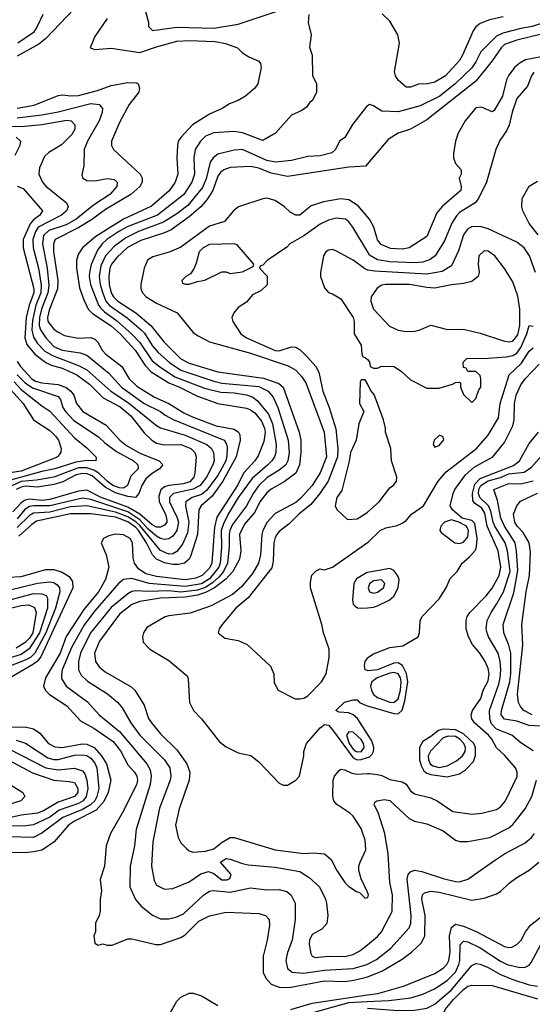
# Model space of a CAD drawing. Header units: inches. Extents: x 1793402 to 1900366, y 320852 to 470679.
# Tile 329 of 604: x 1828303 to 1830805, y 434096 to 438904. Entities that reach past the tile are written whole.
import ezdxf

# ---------------------------------------------------------------- set-up
doc = ezdxf.new("R2010")
doc.units = ezdxf.units.IN
doc.header["$MEASUREMENT"] = 0
doc.layers.add('B8423', color=7, linetype='Continuous')
doc.layers.add('B8433', color=7, linetype='Continuous')

msp = doc.modelspace()

# ---------------------------------------------------------------- linework, layer by layer
at = {"layer": 'B8423', "color": 4}
for points, elevation in [([(1828570, 438958), (1828428.2, 438810), (1828395.6, 438784.4), (1828290, 438726)], 376), ([(1828415.5, 438930), (1828388.7, 438870), (1828370, 438840.7), (1828293.4, 438790)], 372), ([(1828730, 438909.3), (1828670, 438821.2), (1828647.1, 438767.1), (1828670, 438758.8), (1828750, 438765.5), (1828890, 438743.1), (1828970, 438772), (1829070, 438799.5), (1829130, 438802.6), (1829257, 438797), (1829307.5, 438787.5), (1829366, 438766), (1829390, 438742), (1829422, 438722), (1829470, 438702), (1829478, 438690), (1829481, 438670), (1829464.7, 438590), (1829451.3, 438570), (1829404.7, 438530), (1829370, 438509.2), (1829327.7, 438492.3), (1829290.5, 438469.5), (1829230, 438442), (1829146.8, 438390), (1829090, 438329.3), (1829077.1, 438310), (1829072.4, 438290), (1829070.4, 438230), (1829075.5, 438150), (1829062, 438110), (1829032.3, 438067.7), (1828946.4, 437993.6), (1828809.4, 437930.6), (1828674.4, 437845.6), (1828610, 437789.4), (1828590, 437761.2), (1828580.3, 437730), (1828579.5, 437690), (1828595.1, 437595.1), (1828615.4, 437535.4), (1828637.6, 437490), (1828658.4, 437470), (1828750, 437408.9), (1828792.9, 437370), (1828866, 437290), (1828915.8, 437215.8), (1828945, 437185), (1829030, 437130.2), (1829083, 437110), (1829170, 437065.2), (1829270, 437030.3), (1829410, 437007.6), (1829430, 436999.5), (1829450, 436984.4), (1829482.7, 436942.7), (1829497.3, 436910), (1829500.8, 436890), (1829495.1, 436844.9), (1829466.3, 436773.7), (1829450.4, 436750), (1829395.6, 436690), (1829367.4, 436632.6), (1829264.7, 436475.3), (1829254.2, 436425.8), (1829240.2, 436250), (1829230, 436226.3), (1829194, 436190), (1829162.6, 436177.4), (1829110, 436169), (1828970, 436185.6), (1828918.2, 436198.2), (1828882, 436222), (1828863, 436250), (1828856.2, 436276.2), (1828853.5, 436350), (1828841.6, 436370), (1828810, 436387.8), (1828770, 436391.3), (1828737.1, 436382.9), (1828711.3, 436370), (1828701, 436350), (1828724.9, 436290), (1828738, 436230), (1828721.3, 436170), (1828687, 436110), (1828615.5, 436024.5), (1828530, 435891.5), (1828499.6, 435810), (1828428.4, 435690), (1828419.1, 435650), (1828428.6, 435628.6), (1828448.8, 435608.8), (1828532.7, 435552.7), (1828599.5, 435479.5), (1828664.4, 435444.4), (1828759.1, 435379.1), (1828794.1, 435334.1), (1828830, 435264.9), (1828863.8, 435230), (1828875.3, 435210), (1828878, 435190), (1828872.3, 435167.7), (1828803, 435030), (1828746.8, 434930), (1828724.7, 434870), (1828716, 434770), (1828695.3, 434704.7), (1828702.8, 434650), (1828696, 434610), (1828696, 434550), (1828690.8, 434529.2), (1828672.7, 434492.7), (1828672, 434450), (1828664.7, 434430), (1828670, 434394), (1828685.4, 434385.4), (1828708.7, 434391.3), (1828730, 434384.7), (1828754.6, 434385.4), (1828830, 434416), (1828850, 434416), (1828967.5, 434387.5), (1828990, 434387.7), (1829090, 434422.8), (1829110, 434434.8), (1829178, 434502), (1829230, 434528), (1829310, 434545.5), (1829470, 434538.8), (1829502, 434530), (1829521, 434510), (1829522, 434482), (1829510.7, 434410), (1829490.9, 434330.9), (1829490.6, 434250.6), (1829504.1, 434224.1), (1829530, 434194), (1829570, 434180.4), (1829618, 434178), (1829790, 434210.3), (1829890, 434207.4), (1829933.8, 434213.8), (1829990, 434226.5), (1830000, 434230.4)], 384), ([(1829714.8, 438930), (1829711.3, 438890), (1829726, 438830), (1829718, 438770), (1829731, 438730), (1829731.6, 438631.6), (1829752, 438590), (1829752, 438550), (1829732, 438510), (1829719.6, 438500.4), (1829703.6, 438476.4), (1829679.6, 438460.4), (1829630, 438438), (1829551.3, 438350), (1829490, 438314), (1829390, 438352), (1829350, 438358.4), (1829250, 438351.8), (1829210, 438335.1), (1829184.9, 438310), (1829159.1, 438270), (1829152.4, 438230), (1829156.4, 438150), (1829143.1, 438110), (1829104.4, 438050), (1828975.5, 437950), (1828827.9, 437892.1), (1828786.4, 437870), (1828728.5, 437830), (1828705.3, 437810), (1828682, 437778), (1828651.3, 437708.7), (1828643.1, 437670), (1828641.7, 437650), (1828648.9, 437610), (1828687.7, 437510), (1828696.9, 437496.9), (1828717, 437477), (1828775.4, 437435.4), (1828848.9, 437370), (1828890, 437327), (1828950, 437238.7), (1828984.9, 437210), (1829060.3, 437160.3), (1829204.6, 437104.6), (1829285.1, 437085.1), (1829350, 437082), (1829410, 437071.7), (1829440.3, 437060.3), (1829463.2, 437043.2), (1829517.5, 436977.5), (1829536.9, 436930), (1829555.3, 436830), (1829552.4, 436790), (1829546, 436770), (1829534.4, 436750), (1829514.9, 436730), (1829437.1, 436662.9), (1829369, 436570), (1829320.8, 436490), (1829297.1, 436442.9), (1829286.8, 436410), (1829288.3, 436330), (1829281.1, 436250), (1829275.4, 436230), (1829230, 436174), (1829190, 436149.9), (1829110, 436136.8), (1828935.3, 436150), (1828850, 436174.7), (1828809, 436171), (1828786.9, 436153.1), (1828670, 436018), (1828619, 435950), (1828558, 435842), (1828510.4, 435730), (1828506.6, 435706.6), (1828507.2, 435687.2), (1828530.3, 435650.3), (1828633.7, 435573.7), (1828690.7, 435510), (1828790, 435428.2), (1828923, 435270), (1828940.4, 435240.4), (1828944.4, 435210), (1828939.3, 435170), (1828870.6, 434950), (1828863, 434870), (1828842, 434770), (1828840.7, 434670), (1828868.2, 434608.2), (1828895.2, 434575.2), (1828950.5, 434530.5), (1828990, 434514), (1829030, 434513.4), (1829070, 434523), (1829102.3, 434537.7), (1829201.2, 434630), (1829230, 434647.7), (1829247.7, 434652.3), (1829330, 434643.7), (1829430, 434665.5), (1829510, 434655.5), (1829570, 434656.3), (1829606.2, 434646.2), (1829628.2, 434628.2), (1829646.8, 434590), (1829647.3, 434510), (1829633.4, 434410), (1829610, 434348.7), (1829602.4, 434310), (1829610.4, 434270.4), (1829632.4, 434252.4), (1829688.8, 434248.8), (1829790, 434263.1), (1829930, 434270.3), (1829997.2, 434290), (1830000, 434291.5)], 388), ([(1828916, 438950), (1828931, 438890), (1828931.3, 438870), (1828951, 438851), (1829070, 438866.7), (1829250, 438862.6), (1829370, 438881.3), (1829570, 438948)], 388), ([(1828290, 438472), (1828373.3, 438486.7), (1828490, 438533), (1828510, 438536.4), (1828551.8, 438531.8), (1828590, 438534.3), (1828682.6, 438557.4), (1828750, 438582), (1828830, 438597.6), (1828875.2, 438595.2), (1828881, 438590), (1828886.8, 438570), (1828884, 438550), (1828837.3, 438490), (1828790, 438402), (1828750.8, 438310), (1828750.8, 438290), (1828761, 438270), (1828890.5, 438150), (1828900.5, 438130), (1828900.5, 438110), (1828890, 438089.5), (1828844.9, 438050), (1828722.3, 437977.7), (1828652.8, 437927.2), (1828590.8, 437889.2), (1828476.3, 437830), (1828467.2, 437810), (1828467.7, 437772.3), (1828488.9, 437631.1), (1828487.9, 437590), (1828446, 437486), (1828438.3, 437450), (1828440.3, 437430), (1828470, 437393.4), (1828490, 437377.3), (1828522, 437362), (1828588.5, 437348.5), (1828650, 437352.2), (1828670, 437343.8), (1828683.8, 437330), (1828706, 437290), (1828723.8, 437270), (1828801.6, 437210), (1828837.6, 437150), (1828874.2, 437114.2), (1828960.9, 437060.9), (1829030, 437030.3), (1829103.8, 436983.8), (1829150, 436962.3), (1829261.4, 436921.4), (1829350, 436903.8), (1829370.3, 436890.3), (1829377.3, 436877.3), (1829378.4, 436850), (1829359.7, 436770), (1829294.2, 436650), (1829242, 436578), (1829188.4, 436530), (1829176.5, 436510), (1829171.4, 436390), (1829137.1, 436282.9), (1829130, 436269.5), (1829106.8, 436250), (1829076.9, 436243.1), (1829050, 436243.1), (1829010, 436251.9), (1828969.8, 436269.8), (1828950.6, 436290.6), (1828922.2, 436350), (1828882.8, 436410), (1828870, 436424.7), (1828830, 436451.2), (1828770, 436474.5), (1828650, 436490.8), (1828550, 436490.7), (1828385.5, 436454.5), (1828361.4, 436438.6), (1828298.7, 436381.3)], 376), ([(1828290, 438424.9), (1828410, 438439.6), (1828490, 438454.6), (1828650, 438494.9), (1828691.3, 438490), (1828706.8, 438470), (1828704.9, 438450), (1828690.5, 438410), (1828633, 438310), (1828617.3, 438270), (1828616, 438190), (1828606, 438146), (1828611.3, 438130), (1828630, 438118.8), (1828670, 438117.3), (1828730, 438127.7), (1828764, 438124), (1828778.8, 438110), (1828777.3, 438090), (1828742, 438050), (1828662.6, 437997.4), (1828578.4, 437930), (1828530, 437902.7), (1828445, 437875), (1828419.6, 437850), (1828414, 437810), (1828437.2, 437690), (1828445.3, 437605.3), (1828440.2, 437570), (1828409.5, 437490.5), (1828399.3, 437450), (1828398.2, 437410), (1828404, 437390), (1828430, 437350.4), (1828470, 437307.6), (1828510, 437290.3), (1828597.4, 437277.4), (1828630, 437266), (1828737.8, 437177.8), (1828799.5, 437110), (1828910.5, 437030), (1828990, 436990.3), (1829012.4, 436972.4), (1829051.2, 436951.2), (1829300.7, 436850), (1829311.8, 436831.8), (1829314.9, 436814.9), (1829313.4, 436773.4), (1829309, 436750), (1829270, 436678.7), (1829214.8, 436605.2), (1829190, 436586.2), (1829144, 436570), (1829113, 436550), (1829112.2, 436530), (1829127.7, 436450), (1829121.1, 436398.9), (1829097.4, 436342.6), (1829070, 436307), (1829050, 436295.6), (1829030, 436294.7), (1828990, 436311.3), (1828890, 436433.7), (1828870, 436452.5), (1828830, 436476.8), (1828770, 436499.6), (1828630, 436529.8), (1828550, 436524.8), (1828450, 436498.6), (1828370, 436494), (1828350, 436483.5), (1828290, 436424.2)], 372), ([(1830000, 438483.2), (1829998, 438482), (1829927.5, 438392.5), (1829890.6, 438329.4), (1829864.7, 438310), (1829844.7, 438270), (1829826.4, 438253.6), (1829770, 438239.3), (1829710, 438235.1), (1829630, 438217), (1829551.9, 438208.1), (1829510, 438216.3), (1829390, 438269.6), (1829350, 438267.3), (1829270, 438246.6), (1829247.3, 438230), (1829231.8, 438208.2), (1829213.1, 438126.9), (1829195.1, 438084.9), (1829123.4, 437996.6), (1829070, 437955.8), (1829005, 437915), (1828882, 437870), (1828820.7, 437839.3), (1828763.6, 437796.4), (1828721.7, 437750), (1828698.7, 437701.3), (1828691.3, 437650), (1828696.2, 437610), (1828708, 437568), (1828723.6, 437530), (1828738.9, 437510), (1828827.7, 437447.7), (1828896.4, 437390), (1828912.7, 437372.7), (1828950, 437312.4), (1828979, 437279), (1829034.4, 437230), (1829090, 437192.7), (1829250, 437138.5), (1829290, 437129.1), (1829470, 437112.6), (1829515.5, 437090), (1829540.6, 437060.6), (1829562.6, 437010), (1829613.4, 436850), (1829618.3, 436790), (1829611.8, 436750), (1829601.6, 436730), (1829570, 436704.2), (1829510, 436666.6), (1829470.3, 436630), (1829442.3, 436590), (1829410.2, 436529.8), (1829341.2, 436438.8), (1829328, 436410), (1829324.9, 436390), (1829325.2, 436330), (1829317.6, 436250), (1829298, 436210), (1829276.3, 436183.7), (1829245, 436155), (1829210, 436131.2), (1829170, 436118.1), (1829090, 436109.2), (1829030, 436115.2), (1828930, 436111.8), (1828870, 436115.4), (1828850, 436111.3), (1828830, 436100.5), (1828750, 436033.3), (1828648.8, 435910), (1828598.9, 435810), (1828590.3, 435770), (1828590.5, 435730), (1828603.4, 435703.4), (1828633.3, 435673.3), (1828731.8, 435611.8), (1828782, 435570), (1828803.4, 435543.4), (1828845.5, 435470), (1828890, 435410.6), (1829010.2, 435290.2), (1829034.9, 435250), (1829040.5, 435210), (1829037.1, 435190), (1828985.5, 435054.5), (1828952.7, 434890), (1828945.5, 434770), (1828959.8, 434699.8), (1828970, 434678), (1829010, 434658), (1829050, 434661), (1829130, 434694), (1829186.2, 434733.8), (1829224.5, 434744.5), (1829250, 434734), (1829290, 434704.2), (1829316.2, 434703.8), (1829329.2, 434710), (1829334.5, 434730), (1829282.7, 434790), (1829310, 434807.3), (1829330, 434805.5), (1829390, 434783), (1829417.5, 434777.5), (1829550, 434765.5), (1829670, 434744), (1829715.2, 434715.2), (1829766.8, 434670), (1829796.3, 434610), (1829800.7, 434590), (1829807.3, 434530), (1829802.8, 434490), (1829777.3, 434462.7), (1829730, 434436.2), (1829717, 434410), (1829715.8, 434390), (1829723.8, 434343.8), (1829730.6, 434330.6), (1829744.7, 434324.7), (1829810, 434330.4), (1829890, 434328.8), (1829930, 434339.5), (1829962.6, 434357.4), (1830000, 434387.1)], 392), ([(1828090, 438387.7), (1828310, 438382.8), (1828410, 438392.7), (1828532.8, 438412.8), (1828554, 438410), (1828572.7, 438390), (1828572.4, 438370), (1828556.5, 438343.5), (1828507.4, 438292.6), (1828445.3, 438254.7), (1828424.4, 438235.6), (1828399.9, 438180.1), (1828396.3, 438150), (1828413.4, 438110), (1828430, 438090.7), (1828531, 438010), (1828538.8, 437990), (1828530.6, 437970), (1828507.3, 437950), (1828393.4, 437890), (1828380.2, 437870), (1828366.7, 437830), (1828369, 437790), (1828394.7, 437690), (1828408.3, 437608.3), (1828406, 437570), (1828381.8, 437510), (1828364.7, 437435.3), (1828362.3, 437390), (1828370, 437353.4), (1828390, 437323.1), (1828425.7, 437285.7), (1828463.6, 437263.6), (1828593.3, 437213.3), (1828630, 437193.7), (1828748.4, 437090), (1828833.1, 437033.1), (1828970, 436921.6), (1828990.3, 436910.3), (1829110, 436875.2), (1829215.5, 436830), (1829238.4, 436810), (1829248.5, 436790), (1829252, 436750), (1829246.4, 436730), (1829214.3, 436670), (1829183.7, 436630), (1829150, 436610.8), (1829054, 436590), (1829034, 436570), (1829033.4, 436550), (1829072, 436472), (1829077.7, 436450), (1829070, 436409.5), (1829050, 436382), (1829030, 436369.6), (1829010, 436366.3), (1828990, 436371.1), (1828970, 436382.4), (1828930, 436416.5), (1828890, 436462.5), (1828830, 436500.7), (1828650, 436561.1), (1828610, 436568), (1828450, 436529.8), (1828370, 436530.6), (1828350, 436527), (1828327.2, 436512.8), (1828290, 436466.4)], 368), ([(1828284.7, 438330), (1828306.8, 438310), (1828304, 438290), (1828278.8, 438241.2)], 364), ([(1830000, 438200), (1829990.8, 438189.2), (1829910, 438183), (1829610, 438138.9), (1829530, 438155.1), (1829470, 438178.3), (1829430, 438187.8), (1829330, 438181.6), (1829298.8, 438170), (1829282.4, 438157.6), (1829270, 438139.3), (1829244.9, 438070), (1829216.4, 438023.6), (1829186.7, 437990), (1829130, 437940.5), (1829042.7, 437877.3), (1829010, 437862.6), (1828893.9, 437826.1), (1828829.3, 437790.7), (1828776.7, 437743.3), (1828750.3, 437710), (1828742.3, 437690), (1828737.4, 437650), (1828740.2, 437610), (1828749.1, 437570), (1828761.1, 437550), (1828782.4, 437530), (1828870, 437472.9), (1828943.7, 437410), (1829008.4, 437330), (1829090, 437247.2), (1829130, 437226.3), (1829270, 437184.9), (1829492.8, 437152.8), (1829567.9, 437127.9), (1829588.4, 437110), (1829667, 436890), (1829674.9, 436850), (1829675.3, 436790), (1829668.8, 436730), (1829650.4, 436690), (1829593.3, 436646.7), (1829530, 436611.5), (1829510, 436593.6), (1829474.6, 436550), (1829450, 436499.6), (1829400.2, 436439.8), (1829376, 436390), (1829381.7, 436310), (1829376.5, 436270), (1829343.1, 436210), (1829308.8, 436171.2), (1829253.4, 436130), (1829210, 436107.2), (1829170, 436093.6), (1829110, 436083.9), (1828990, 436079.3), (1828890, 436062.6), (1828850, 436048.2), (1828790, 436000.7), (1828692.4, 435870), (1828668.5, 435810), (1828673, 435770), (1828690, 435744), (1828719.9, 435719.9), (1828846.6, 435646.6), (1828864, 435630), (1828910, 435556), (1828932.1, 435492.1), (1828945.5, 435470), (1828990, 435416.3), (1829070, 435339.1), (1829119.1, 435270), (1829133.4, 435230), (1829130.6, 435190), (1829080.5, 435050), (1829064, 434970), (1829076, 434910), (1829090, 434884.7), (1829116.8, 434856.8), (1829130, 434846), (1829150, 434838.8), (1829210, 434843), (1829250, 434855.5), (1829291.5, 434888.5), (1829330, 434910.7), (1829350, 434910.8), (1829550, 434850.4), (1829690, 434833), (1829735.5, 434835.5), (1829790, 434830.8), (1829822.5, 434802.5), (1829850.8, 434750), (1829890, 434691), (1829910, 434671.3), (1829946.4, 434646.4), (1829962, 434642), (1829990, 434614), (1830000, 434617.3)], 396), ([(1828290, 438090.8), (1828319, 438079), (1828414.8, 437970), (1828400.7, 437950), (1828370, 437926.3), (1828353.4, 437906.6), (1828319.6, 437830), (1828319, 437790), (1828372, 437590), (1828371.9, 437570), (1828348.6, 437510), (1828335, 437450), (1828327.6, 437350), (1828337.1, 437317.1), (1828377, 437270), (1828430, 437230.3), (1828456.7, 437216.7), (1828510, 437202.8), (1828582.4, 437170), (1828643.8, 437123.8), (1828710, 437058), (1828793.5, 437013.5), (1828845.7, 436970), (1828910, 436886), (1828948.2, 436850), (1828970, 436835.8), (1829007.4, 436827.4), (1829090, 436830.2), (1829138, 436810), (1829158.4, 436790), (1829164.4, 436770), (1829158.4, 436690), (1829152.2, 436670), (1829132.5, 436647.5), (1829102.7, 436637.3), (1829030, 436629.8), (1829010, 436623.1), (1828992.1, 436607.9), (1828982.4, 436577.6), (1828983.6, 436550), (1829014, 436490), (1829020.9, 436459.1), (1829020.4, 436450), (1829010, 436435.1), (1828990, 436426.6), (1828970, 436426.2), (1828950, 436437.2), (1828889.5, 436489.5), (1828830, 436524), (1828699.7, 436570), (1828630, 436605.8), (1828590, 436601.2), (1828450, 436560.6), (1828410, 436556.1), (1828350, 436561.8), (1828330, 436558), (1828310, 436544.8), (1828270, 436501)], 364), ([(1830000, 437941.5), (1829955.6, 437995.6), (1829910, 438024.5), (1829870, 438029.5), (1829785.1, 438014.9), (1829725.3, 437994.7), (1829670, 437949.4), (1829650, 437949.3), (1829623.2, 437963.2), (1829595.3, 437990), (1829550, 438021.2), (1829510, 438032.3), (1829490, 438029.3), (1829370.6, 437989.4), (1829346, 437970), (1829302, 437918), (1829230, 437895.1), (1829090, 437792.6), (1829032.1, 437767.9), (1828953.3, 437746.7), (1828926.4, 437730), (1828910.4, 437690), (1828894.4, 437610), (1828894.4, 437590), (1828901.6, 437570), (1828920.5, 437550), (1828970, 437520.4), (1829071.8, 437471.8), (1829150, 437376), (1829170, 437361), (1829230, 437331), (1829430, 437274.9), (1829613.3, 437213.3), (1829650, 437193), (1829680.5, 437160.5), (1829699.5, 437130), (1829788.9, 436890), (1829800.9, 436770), (1829769.3, 436690.7), (1829730, 436629.6), (1829674.1, 436565.9), (1829650, 436546.6), (1829550, 436492.8), (1829510.3, 436450), (1829488.9, 436410), (1829484, 436390), (1829478.5, 436290), (1829469.1, 436250), (1829439.6, 436200.4), (1829386.1, 436133.9), (1829342.2, 436097.8), (1829238.2, 436041.8), (1829134.6, 436005.4), (1829030, 435993.3), (1829012.5, 435987.5), (1828923.9, 435936.1), (1828907.3, 435910), (1828902.8, 435890), (1828904.9, 435864.9), (1828938, 435830), (1829030, 435774.8), (1829119.8, 435699.8), (1829125.4, 435685.4), (1829131, 435570), (1829151.3, 435530), (1829190.5, 435490.5), (1829277.5, 435377.5), (1829310, 435354), (1829370, 435324), (1829430.4, 435310.4), (1829470, 435280.7), (1829570, 435176), (1829590, 435166), (1829610, 435166), (1829650, 435191.3), (1829668.7, 435210), (1829689.2, 435310), (1829689.3, 435330), (1829702.7, 435370), (1829770, 435446.8), (1829790, 435462.8), (1829810, 435458.8), (1829830, 435436.3), (1829930, 435298.8), (1829950, 435290.2), (1829970, 435291), (1830000, 435301.7)], 404), ([(1830000, 437771.3), (1829929.4, 437890), (1829910, 437916), (1829893.2, 437930), (1829850, 437934), (1829810, 437924.5), (1829770, 437906), (1829690, 437849.2), (1829622, 437810), (1829606.8, 437793.2), (1829511.6, 437728.4), (1829490, 437706), (1829478, 437702), (1829474, 437690), (1829511.6, 437651.6), (1829510.9, 437609.1), (1829479.8, 437580.2), (1829439.8, 437560.2), (1829410, 437524), (1829370, 437499), (1829347.9, 437472.1), (1829338.8, 437450), (1829342.8, 437430), (1829382, 437370), (1829410, 437350.6), (1829550, 437288.7), (1829570, 437286.7), (1829630, 437306), (1829650, 437304.9), (1829671.9, 437291.9), (1829710, 437254), (1829747.7, 437210), (1829763.4, 437183.4), (1829782.4, 437090), (1829814, 437010), (1829846.1, 436906.1), (1829856.5, 436810), (1829854.6, 436770), (1829809.1, 436650.9), (1829768.5, 436590), (1829723.7, 436536.3), (1829664.9, 436490), (1829618.5, 436441.5), (1829570, 436404), (1829558.8, 436390), (1829550, 436375.3), (1829543.8, 436350), (1829539.8, 436260.2), (1829533.4, 436226.6), (1829418.7, 436081.3), (1829357.3, 436030), (1829290.8, 435950), (1829276, 435930), (1829271.3, 435910), (1829303.8, 435883.8), (1829370, 435872.7), (1829413.4, 435853.4), (1829527, 435747), (1829543, 435710), (1829545.2, 435665.2), (1829564.7, 435630), (1829648.2, 435588.2), (1829670, 435587.7), (1829690, 435590.6), (1829710, 435602), (1829776, 435670), (1829799.3, 435710), (1829814, 435790), (1829814, 435830), (1829785.2, 435910), (1829777.2, 435950), (1829722, 436130), (1829722, 436158), (1829728.9, 436191.1), (1829750, 436212), (1829770, 436222), (1829790, 436218), (1829830, 436231.3), (1830000, 436350.9)], 408), ([(1830000, 437681.9), (1829987.2, 437687.2), (1829930, 437729), (1829850, 437773.2), (1829830, 437781.2), (1829810, 437779), (1829798, 437770), (1829786, 437750), (1829771.3, 437670), (1829771.3, 437650), (1829790, 437594), (1829811, 437571), (1829830, 437566), (1829870, 437541), (1829930.4, 437450.4), (1829936.3, 437430), (1829936, 437370), (1829970, 437314), (1829972.7, 437272.7), (1829978, 437258), (1829990, 437254), (1830000, 437244)], 412), ([(1828290, 437234.4), (1828306.3, 437210), (1828362.3, 437150), (1828379.5, 437139.5), (1828410, 437131), (1828490, 437122.3), (1828530, 437107.2), (1828552.2, 437090), (1828566.7, 437070), (1828579.5, 437030), (1828610.2, 436990.2), (1828724.4, 436924.4), (1828792, 436850), (1828824.2, 436824.2), (1828890, 436786.7), (1828984, 436750), (1829000.7, 436730), (1828984.9, 436710), (1828950, 436688.3), (1828918.8, 436661.2), (1828898.7, 436630), (1828883.8, 436590), (1828868.5, 436571.5), (1828830, 436575), (1828770, 436593.4), (1828720.6, 436620.6), (1828656.1, 436676.1), (1828630, 436686.5), (1828610, 436688.1), (1828579, 436681), (1828512.8, 436647.2), (1828470, 436633.6), (1828390, 436620.7), (1828330, 436625.4), (1828310, 436621.4), (1828286.3, 436610)], 356), ([(1828290, 437170.3), (1828330, 437130.2), (1828365.9, 437105.9), (1828490, 437063.8), (1828502.4, 437050), (1828514, 437010), (1828526.7, 436990), (1828567.5, 436947.5), (1828687.5, 436867.5), (1828718.3, 436838.3), (1828775.8, 436795.8), (1828858, 436750), (1828879.1, 436730), (1828880.7, 436710), (1828845.1, 436674.9), (1828828.2, 436630), (1828810, 436616.3), (1828790, 436617.6), (1828758, 436630), (1828730, 436649.8), (1828689.3, 436689.3), (1828664.3, 436704.3), (1828630, 436715), (1828590, 436715.2), (1828470, 436670.8), (1828384.3, 436655.7), (1828310, 436648.6), (1828210, 436603.5)], 352), ([(1828275.4, 437135.4), (1828310, 437098.3), (1828410, 437018.4), (1828450, 436992.7), (1828570, 436862), (1828630, 436813.4), (1828674.8, 436770), (1828676, 436764), (1828674, 436750), (1828632, 436752), (1828577.4, 436742.6), (1828474.8, 436710), (1828410, 436697.4), (1828210, 436643.1)], 348), ([(1828229.4, 437129.4), (1828319.5, 437030), (1828370, 436950.6), (1828450, 436897.1), (1828477.1, 436870), (1828492.4, 436850), (1828504.4, 436810), (1828503, 436790), (1828497.7, 436782.3), (1828487.3, 436770), (1828470, 436760.5), (1828310, 436698.6), (1828210, 436684.2)], 344), ([(1830000, 437125.1), (1829990, 437146), (1829970, 437146), (1829964.7, 437135.3), (1829962, 437030), (1829982, 436990), (1829958, 436930), (1829946, 436850), (1829918.4, 436790), (1829911.7, 436748.3), (1829874.8, 436605.2), (1829851.3, 436570), (1829842, 436530), (1829851.6, 436511.6), (1829903.6, 436463.6), (1829950, 436466.8), (1829990, 436490.8), (1830000, 436499.6)], 412), ([(1828250, 436181.3), (1828310, 436184.6), (1828430, 436218.7), (1828470, 436218.7), (1828510, 436206.7), (1828544.4, 436184.4), (1828560.3, 436160.3), (1828561.7, 436130), (1828406.5, 435793.5), (1828390, 435772.3), (1828370, 435757.2), (1828256.3, 435690)], 376), ([(1830000, 436204.1), (1829996.5, 436203.5), (1829946.3, 436173.7), (1829934, 436150), (1829927.7, 436070), (1829930.4, 436050.4), (1829939.9, 436039.9), (1829952.5, 436032.5), (1829970.4, 436030.4), (1830000, 436032.8)], 408), ([(1828250, 436118.3), (1828390, 436152.9), (1828450, 436159.5), (1828470, 436155.3), (1828484.9, 436144.9), (1828496.4, 436130), (1828498.3, 436110), (1828476.9, 436030), (1828430.9, 435910), (1828376.9, 435810), (1828354.9, 435790), (1828330, 435775.8), (1828250, 435746)], 372), ([(1828250, 436069.1), (1828370, 436101.3), (1828410, 436101.1), (1828431.5, 436091.5), (1828438.5, 436078.5), (1828438.2, 436030), (1828399, 435910), (1828348.9, 435831.1), (1828310, 435804.8), (1828230, 435778.9)], 368), ([(1828210, 436018.6), (1828310, 436043.6), (1828347.3, 436047.3), (1828374.3, 436034.3), (1828383.7, 436010), (1828366.4, 435910), (1828350, 435883.5), (1828330, 435863.1), (1828284.9, 435835.1)], 364), ([(1830000, 435725.8), (1829989.3, 435730), (1829986, 435750), (1829989.2, 435770), (1830000, 435786.9)], 404), ([(1830000, 435415.6), (1829951.2, 435491.2), (1829930, 435509.4), (1829910, 435519), (1829863.1, 435523.1), (1829846, 435530), (1829889.1, 435570.9), (1829930, 435582), (1829950, 435582), (1829962, 435570), (1829994.7, 435554.7), (1830000, 435553.2)], 404), ([(1828210, 435448.8), (1828330, 435450.5), (1828370, 435441.6), (1828400.6, 435420.6), (1828444, 435370), (1828473.7, 435353.7), (1828510, 435350.3), (1828610, 435368), (1828630, 435365.8), (1828666.7, 435350), (1828702.7, 435310), (1828725.8, 435270), (1828747, 435190), (1828734.3, 435130), (1828713.6, 435086.4), (1828675.6, 435044.4), (1828570.4, 434990), (1828541.6, 434970), (1828470.6, 434890), (1828423.4, 434856.6), (1828410, 434849.4), (1828370, 434840.7), (1828330, 434836.2), (1828262.5, 434837.5)], 376), ([(1828285.2, 435385.2), (1828331.8, 435371.8), (1828439.4, 435299.4), (1828470, 435291.6), (1828490, 435291.6), (1828570, 435312.9), (1828610, 435314.6), (1828630, 435310.3), (1828650, 435298.4), (1828670, 435273.4), (1828679.5, 435250), (1828688.9, 435150), (1828679.6, 435110), (1828668.9, 435090), (1828648.7, 435070), (1828610, 435048), (1828512.6, 435007.4), (1828410, 434931.3), (1828370, 434911.3), (1828250, 434914.3)], 372), ([(1828222.8, 435302.8), (1828365.5, 435225.5), (1828469.6, 435190.4), (1828544.6, 435184.6), (1828570, 435178.4), (1828586.7, 435150), (1828586.7, 435130), (1828570.4, 435110), (1828490, 435082.8), (1828418.7, 435041.3), (1828390, 435029.8), (1828310, 435020.3), (1828230, 435001.8)], 364), ([(1828250, 435344), (1828430, 435251.5), (1828490, 435240.9), (1828570, 435248.5), (1828610, 435235.5), (1828620.9, 435220.9), (1828630.3, 435190), (1828634.9, 435150), (1828627.9, 435110), (1828613.1, 435090), (1828590, 435075.8), (1828495.6, 435044.4), (1828450, 435009.8), (1828370, 434972.6), (1828332.8, 434967.2), (1828250, 434966.6)], 368), ([(1830000, 434642.9), (1829969.2, 434709.2), (1829959, 434750), (1829959, 434770), (1829965.2, 434790), (1829992.3, 434850), (1829990, 434898), (1829970, 434954), (1829930, 435014), (1829914, 435030), (1829851.7, 435071.7), (1829836, 435090), (1829831.8, 435111.8), (1829833.6, 435190), (1829839.5, 435210), (1829861.7, 435238.3), (1829870, 435244.9), (1829890, 435241.3), (1829924.2, 435224.2), (1829950, 435219.7), (1830000, 435223)], 396), ([(1828239.7, 435179.7), (1828318, 435130), (1828327.7, 435110), (1828307.7, 435090), (1828230, 435065.2)], 356), ([(1829010, 434004.7), (1829070, 434111.3), (1829089.4, 434130.6), (1829129.3, 434150.7), (1829150, 434151), (1829190, 434137.3), (1829270, 434090.4)], 376), ([(1829626, 434070), (1829730, 434102.3), (1830000, 434141.9)], 376), ([(1829695.1, 434044.9), (1829910, 434105.5), (1830000, 434109.6)], 372)]:
    msp.add_lwpolyline(points, dxfattribs=dict(at, elevation=elevation))
at = {"layer": 'B8423', "color": 4, "elevation": 408}
for points in [[(1829349.1, 437809.1), (1829230, 437806.6), (1829198.8, 437790), (1829178.8, 437770), (1829164.7, 437715.3), (1829152.7, 437687.3), (1829136.9, 437663.1), (1829114, 437650), (1829094, 437630), (1829098, 437618), (1829112.7, 437612.7), (1829130, 437612), (1829170, 437626), (1829207.3, 437632.7), (1829290, 437672), (1829310, 437672), (1829330, 437664.7), (1829390, 437672), (1829442, 437698), (1829446, 437710), (1829364.7, 437804.7)], [(1829910, 435426.6), (1829898.4, 435410), (1829911.5, 435370), (1829930, 435341.5), (1829945.3, 435330), (1829970, 435328.1), (1829984.4, 435350), (1829980.4, 435370), (1829970, 435389.6), (1829930, 435425.6)]]:
    msp.add_lwpolyline(points, close=True, dxfattribs=at)
at = {"layer": 'B8433', "color": 4}
for points, elevation in [([(1830662.8, 438917.2), (1830596.8, 438903.2), (1830550, 438885.2), (1830530, 438869.2), (1830516.3, 438850), (1830464.9, 438730), (1830450, 438705.2), (1830380.7, 438630), (1830330, 438599.5), (1830294, 438590), (1830250, 438589.2), (1830210, 438574), (1830190, 438574), (1830150, 438608.7), (1830137.2, 438630), (1830133.2, 438650), (1830157, 438790), (1830149.4, 438830), (1830110, 438897.2), (1830071.9, 438931.9)], 388), ([(1830870, 438891.2), (1830804.7, 438870), (1830750, 438861.1), (1830661.5, 438838.5), (1830630, 438823.6), (1830553.4, 438746.6), (1830530, 438698), (1830510, 438669.6), (1830428.4, 438590), (1830353, 438530), (1830257.1, 438482.9), (1830150, 438454.5), (1830070, 438457.2), (1830030, 438484), (1830010, 438489), (1830000, 438483.2)], 392), ([(1830850, 438833.5), (1830730, 438803.9), (1830670, 438782), (1830653, 438767), (1830610, 438703.6), (1830530, 438603.6), (1830290, 438415.1), (1830210, 438369.2), (1830150, 438349), (1830101.4, 438318.6), (1830000, 438200)], 396), ([(1830891.3, 438731.3), (1830772.7, 438707.3), (1830740.5, 438690), (1830718, 438670), (1830690, 438633.2), (1830679.5, 438610), (1830659.5, 438530), (1830618.8, 438461.2), (1830610, 438453.2), (1830557.1, 438477.1), (1830530, 438473), (1830477.1, 438410), (1830443, 438350), (1830430.6, 438310), (1830420.7, 438250), (1830420.7, 438230), (1830430, 438202), (1830458, 438170), (1830458, 438150), (1830447.7, 438130), (1830457.3, 438090), (1830456.3, 438070), (1830367.3, 437992.7), (1830339.9, 437960.1), (1830290, 437845.2), (1830204.7, 437790), (1830170, 437782.9), (1830112.8, 437787.2), (1830066.6, 437806.6), (1830050, 437829), (1830031.6, 437890), (1830009.7, 437929.7), (1830000, 437941.5)], 404), ([(1830813, 438647), (1830800.7, 438630), (1830781.1, 438578.9), (1830730, 438519), (1830707.1, 438452.9), (1830691.7, 438388.3), (1830679.6, 438360.4), (1830646.6, 438313.4), (1830626.8, 438270), (1830582, 438110), (1830542, 438030), (1830526.8, 438010), (1830450, 437962), (1830434.4, 437945.6), (1830412.7, 437910), (1830376.7, 437823.3), (1830330.6, 437750), (1830307.2, 437732.8), (1830270, 437719.7), (1830230, 437716.9), (1830110, 437722.3), (1830050, 437731.3), (1830010, 437754.5), (1830000, 437771.3)], 408), ([(1830833.8, 437853.8), (1830790, 437908.7), (1830759, 437970), (1830754, 437990), (1830755.3, 438030), (1830790, 438091.3), (1830830, 438116)], 408), ([(1830821.6, 437670), (1830791.1, 437751.1), (1830766, 437790), (1830730, 437818), (1830590, 437882.9), (1830550, 437894.5), (1830510, 437892.3), (1830490, 437882.7), (1830470, 437853.2), (1830444.6, 437775.4), (1830410, 437702.7), (1830365.5, 437674.5), (1830290, 437662), (1830035.8, 437675.8), (1830001.3, 437681.3), (1830000, 437681.9)], 412), ([(1830000, 437244), (1830010, 437234), (1830014, 437210), (1830030, 437202), (1830050, 437202), (1830068.7, 437211.3), (1830130.7, 437210.7), (1830166.4, 437186.4), (1830210, 437144.7), (1830290, 437104.7), (1830350, 437104.7), (1830416.4, 437123.6), (1830430, 437132), (1830450, 437134), (1830454, 437130), (1830454, 437110), (1830470, 437074), (1830510, 437034), (1830530, 437054), (1830544, 437096), (1830554, 437110), (1830554, 437150), (1830550, 437166), (1830530, 437186), (1830490, 437186), (1830482, 437202), (1830470, 437206), (1830468.4, 437231.6), (1830486, 437250), (1830590, 437250.8), (1830678, 437258), (1830710, 437264.9), (1830730, 437275.8), (1830750, 437303.8), (1830778.3, 437370), (1830790, 437411.3), (1830810, 437407.7)], 412), ([(1830000, 436350.9), (1830005.4, 436354.6), (1830062, 436410), (1830090, 436422.8), (1830145.6, 436434.4), (1830173.6, 436446.4), (1830190, 436458), (1830215.3, 436490), (1830274, 436530), (1830346, 436650), (1830384.4, 436695.6), (1830532.7, 436810), (1830590, 436874.8), (1830640.1, 436959.9), (1830648, 437030), (1830691.8, 437170), (1830752.7, 437227.3), (1830790, 437284.9), (1830810, 437302)], 408), ([(1830000, 435786.9), (1830002, 435790), (1830030, 435806.8), (1830110, 435838), (1830172.9, 435847.1), (1830248, 435890), (1830254, 435910), (1830257.2, 435970), (1830269.4, 435990.6), (1830350, 436076), (1830384, 436130), (1830404.7, 436175.3), (1830438, 436210), (1830462, 436250), (1830498.7, 436281.3), (1830527.1, 436312.9), (1830533.5, 436330), (1830536.8, 436370), (1830524.4, 436444.4), (1830510, 436458.8), (1830463.5, 436470), (1830415.1, 436510), (1830404.5, 436530), (1830418.4, 436590), (1830427.3, 436610), (1830478.3, 436681.7), (1830521.9, 436718.1), (1830612, 436770), (1830670, 436838.8), (1830710, 436921), (1830716, 436950), (1830718, 437030), (1830726.3, 437070), (1830750, 437121), (1830770, 437150.7), (1830838.4, 437221.6)], 404), ([(1830000, 436499.6), (1830057.2, 436550), (1830110, 436618), (1830130, 436632), (1830142, 436650), (1830144, 436670), (1830117.2, 436750), (1830114, 436810), (1830089, 436890), (1830089, 436910), (1830079, 436950), (1830032.9, 437072.9), (1830014.6, 437094.6), (1830000, 437125.1)], 412), ([(1830000, 435223), (1830010, 435223.7), (1830050, 435218.4), (1830070, 435214), (1830110, 435193.7), (1830170, 435183), (1830190, 435170.7), (1830210, 435138.8), (1830230, 435124), (1830310, 435104.9), (1830341, 435090), (1830417.5, 435037.5), (1830510, 435023.8), (1830558, 435030), (1830630, 435048), (1830650, 435060.7), (1830675.1, 435090), (1830731.5, 435208.5), (1830732, 435230), (1830722.7, 435250), (1830670, 435313.2), (1830630, 435349), (1830608.3, 435390), (1830591.2, 435410), (1830523.6, 435470), (1830509.6, 435490), (1830507.3, 435510), (1830513.6, 435530), (1830553.3, 435590), (1830565.1, 435630), (1830590, 435676), (1830594.7, 435710), (1830590, 435735.3), (1830575.1, 435770), (1830549.4, 435810), (1830512.8, 435852.8), (1830493.6, 435890), (1830481.6, 435930), (1830482, 435970), (1830487, 435990), (1830500.9, 436010), (1830579.5, 436090), (1830610, 436127.7), (1830644, 436190), (1830651, 436230), (1830639.2, 436310), (1830584.5, 436430), (1830573.7, 436493.7), (1830558, 436518), (1830522.3, 436542.3), (1830515.6, 436555.6), (1830513.3, 436590), (1830524.4, 436635.6), (1830550, 436663.8), (1830713.6, 436726.4), (1830742.6, 436750), (1830790, 436834), (1830835.1, 436890)], 396), ([(1830810, 435334), (1830750, 435372.7), (1830706, 435410), (1830630, 435439.7), (1830605.8, 435465.8), (1830598.3, 435490), (1830596.3, 435530), (1830641, 435659), (1830648.5, 435690), (1830651, 435730), (1830648.3, 435770), (1830638.9, 435810), (1830591.8, 435890), (1830584.5, 435910), (1830580.7, 435930), (1830585.1, 435970), (1830603.6, 436010), (1830630.9, 436049.1), (1830664, 436110), (1830696.8, 436210), (1830683.5, 436310), (1830672.1, 436350), (1830622.4, 436430), (1830613.8, 436450), (1830603.4, 436503.4), (1830590.6, 436530.6), (1830548.8, 436570), (1830543.2, 436590), (1830543.9, 436610), (1830553.5, 436630), (1830590, 436652.4), (1830650, 436667.7), (1830690, 436685.6), (1830764.9, 436695.1), (1830801.4, 436718.6), (1830850, 436774)], 392), ([(1830930, 435449.4), (1830790, 435457.4), (1830730, 435478), (1830670, 435487.8), (1830654, 435510), (1830655.1, 435530), (1830694.8, 435670), (1830699.8, 435710), (1830700.5, 435810), (1830691.3, 435850), (1830666, 435910), (1830663.6, 435950), (1830715.4, 436104.6), (1830735.1, 436215.1), (1830728.6, 436310), (1830721.1, 436350), (1830669.8, 436430), (1830651.1, 436470), (1830636.1, 436556.1), (1830617.2, 436610), (1830690, 436639.5), (1830750, 436637.4), (1830810, 436651.8)], 388), ([(1830805.2, 435510), (1830764.5, 435530), (1830747, 435550), (1830737.6, 435570), (1830733.7, 435610), (1830758.7, 435850), (1830754.5, 435950), (1830775.6, 436110), (1830791.6, 436190), (1830795.6, 436304.4), (1830789.6, 436350), (1830760.4, 436400.4), (1830731.2, 436431.2), (1830719.6, 436450), (1830713.6, 436490), (1830729.7, 436530.3), (1830747.9, 436552.1), (1830830, 436592.2)], 384), ([(1830000, 436032.8), (1830030, 436035.3), (1830050, 436041.1), (1830106.6, 436070), (1830130, 436088.2), (1830149.7, 436130), (1830155.1, 436170), (1830148.3, 436188.3), (1830130, 436214), (1830110, 436224.7), (1830000, 436204.1)], 408), ([(1830000, 435553.2), (1830130, 435515.6), (1830150, 435514.9), (1830170, 435533), (1830182.7, 435577.3), (1830198, 435670), (1830191.7, 435711.7), (1830171.2, 435751.2), (1830150, 435764.2), (1830130, 435762), (1830050, 435728.7), (1830004.2, 435724.2), (1830000, 435725.8)], 404), ([(1830000, 435301.7), (1830010, 435305.2), (1830022.7, 435317.3), (1830029.8, 435330), (1830030.9, 435350), (1830021.8, 435381.8), (1830000, 435415.6)], 404), ([(1830000, 434387.1), (1830050, 434426.8), (1830069.3, 434450), (1830120.9, 434550), (1830122.9, 434630), (1830109.6, 434690), (1830102, 434830), (1830085.2, 434930), (1830052, 435032), (1830034, 435070), (1830036.4, 435083.6), (1830046, 435090), (1830083.2, 435096.8), (1830110, 435090.8), (1830204, 435004), (1830230.7, 434990.7), (1830290, 434977.3), (1830370, 434942.8), (1830430, 434898), (1830451.1, 434891.1), (1830490, 434891), (1830598, 434910), (1830690, 434957.3), (1830710, 434974.8), (1830769.7, 435050.3), (1830802.9, 435110), (1830825.1, 435190)], 392), ([(1830000, 434291.5), (1830044.9, 434315.1), (1830114.5, 434370), (1830204.5, 434470), (1830211.6, 434490), (1830213.6, 434530), (1830193.6, 434706.4), (1830199.3, 434730), (1830210, 434742.8), (1830230, 434750.8), (1830265.2, 434745.2), (1830370, 434710.4), (1830430, 434696.3), (1830450, 434694.8), (1830490, 434706.8), (1830621.2, 434798.8), (1830669.6, 434830.4), (1830770, 434884.9), (1830801.2, 434910), (1830816, 434930)], 388), ([(1830000, 434230.4), (1830070, 434257.4), (1830170, 434316.4), (1830215.1, 434350), (1830264.4, 434395.6), (1830280.7, 434430), (1830282, 434530), (1830265.4, 434610), (1830269.7, 434630.3), (1830279.5, 434640.5), (1830310, 434648.2), (1830350, 434643.7), (1830510, 434603.8), (1830570, 434614), (1830630, 434634.8), (1830650, 434646.8), (1830692.1, 434687.9), (1830730, 434716), (1830790, 434750.8), (1830837.2, 434790)], 384), ([(1830000, 434617.3), (1830002, 434618), (1830006, 434630), (1830000, 434642.9)], 396), ([(1830000, 434141.9), (1830050.6, 434149.4), (1830175.6, 434184.4), (1830330, 434246.4), (1830370, 434272.7), (1830387.3, 434290), (1830397.4, 434310), (1830404.4, 434350), (1830401.7, 434430), (1830410, 434471.3), (1830430, 434487.3), (1830470, 434477), (1830531.3, 434451.3), (1830670, 434378), (1830690, 434373), (1830704.8, 434375.2), (1830730, 434387.3), (1830751.4, 434408.6), (1830772.7, 434450), (1830797.2, 434482.8), (1830933.2, 434590)], 376), ([(1830000, 434109.6), (1830105.5, 434114.5), (1830212.3, 434127.7), (1830270, 434144.9), (1830328.5, 434171.5), (1830390, 434212), (1830430, 434253), (1830447.1, 434290), (1830451.1, 434310), (1830453.1, 434386.9), (1830470, 434403.8), (1830490, 434400.4), (1830550, 434372.2), (1830650, 434306.7), (1830682.8, 434290), (1830743.7, 434276.3), (1830770, 434277.3), (1830790, 434287.3), (1830800.1, 434299.9), (1830858, 434410)], 372), ([(1830000, 434077.6), (1830150, 434066), (1830230, 434067), (1830290, 434076.4), (1830330, 434096.4), (1830410, 434166), (1830510, 434284.9), (1830530, 434295.5), (1830550, 434292.7), (1830590, 434275.8), (1830650, 434241.7), (1830710, 434217.4), (1830789.5, 434190.5), (1830830, 434183.8)], 368), ([(1830000, 434035.4), (1830050, 434030.2), (1830130, 434008.7), (1830190, 433999.3), (1830290, 433957.3), (1830310, 433950.8), (1830330, 433951), (1830344, 433956), (1830352.9, 433967.1), (1830365.6, 434030), (1830380.5, 434070), (1830420, 434120), (1830470, 434168.9), (1830490, 434184.6), (1830510, 434190.3), (1830610, 434188.5), (1830830, 434122.6)], 364)]:
    msp.add_lwpolyline(points, dxfattribs=dict(at, elevation=elevation))
for points, elevation in [([(1830570, 437775.3), (1830544.7, 437750), (1830541, 437710), (1830546, 437670), (1830541, 437650), (1830510, 437626), (1830470, 437615.1), (1830410, 437609.6), (1830330, 437593.6), (1830290, 437595.6), (1830206, 437610), (1830088.8, 437611.2), (1830070, 437607.3), (1830047.5, 437592.5), (1830019.1, 437550), (1830017.3, 437530), (1830030.7, 437490.7), (1830108.1, 437408.1), (1830150, 437387.3), (1830190, 437380.7), (1830230, 437382.8), (1830252.5, 437387.5), (1830310, 437412), (1830390.6, 437390.6), (1830470, 437392.4), (1830550, 437373.7), (1830670, 437334), (1830690, 437330.4), (1830710, 437334), (1830734.9, 437365.1), (1830744.4, 437410), (1830743.8, 437490), (1830734.2, 437554.2), (1830710, 437624), (1830670, 437688.7), (1830622, 437750), (1830590, 437774)], 416), ([(1830353.2, 436873.2), (1830350, 436873.2), (1830326.8, 436850), (1830320.7, 436830), (1830330, 436816), (1830350, 436824), (1830372.5, 436852.5), (1830368.9, 436868.9)], 412), ([(1830410, 436462.3), (1830376.3, 436450), (1830359.1, 436430), (1830354, 436410), (1830360.4, 436400.4), (1830426.8, 436350), (1830450, 436346), (1830470, 436353), (1830490, 436378.8), (1830494.2, 436410), (1830483.5, 436430), (1830447.3, 436450)], 408), ([(1830069.5, 436169.5), (1830030, 436163.6), (1830010, 436148.7), (1830004.4, 436130), (1830010.5, 436110.5), (1830030, 436104.4), (1830050, 436108.5), (1830078.4, 436130), (1830084.5, 436150)], 412), ([(1830130, 435716.8), (1830110, 435713.3), (1830048.4, 435690), (1830022, 435670), (1830016, 435650), (1830019.5, 435630), (1830029.2, 435609.2), (1830050, 435593.4), (1830110, 435571.6), (1830129.7, 435570.3), (1830150, 435588.2), (1830162.2, 435630), (1830165.8, 435670), (1830161.6, 435690), (1830149.8, 435709.8)], 408), ([(1830370, 435438.9), (1830347.8, 435432.2), (1830310, 435403), (1830270, 435379.6), (1830254.3, 435350), (1830254.4, 435290), (1830262.1, 435262.1), (1830276, 435236), (1830290, 435224.4), (1830310, 435217.6), (1830390, 435206.7), (1830450, 435222), (1830478.9, 435241.1), (1830518.2, 435281.8), (1830528.6, 435311.4), (1830528.5, 435350), (1830519.1, 435370), (1830470, 435416.8), (1830430, 435437)], 404), ([(1830393.9, 435406.1), (1830370, 435397.3), (1830308.2, 435331.8), (1830297.4, 435310), (1830297.7, 435290), (1830306, 435270), (1830320, 435260), (1830350, 435252.9), (1830390, 435261.1), (1830435.8, 435284.2), (1830464.2, 435310), (1830476.9, 435330), (1830478.5, 435350), (1830470.9, 435370), (1830451, 435391), (1830430, 435403.5)], 408)]:
    msp.add_lwpolyline(points, close=True, dxfattribs=dict(at, elevation=elevation))

doc.saveas('drawing.dxf')
